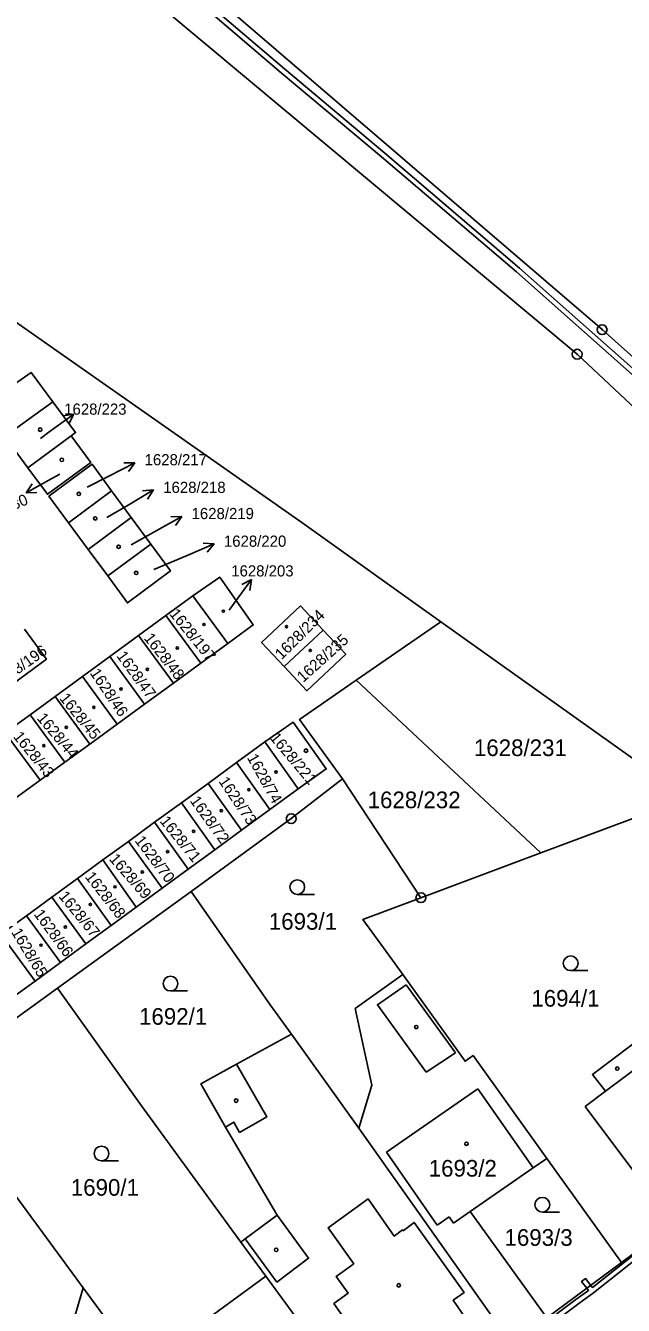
# Model space of a CAD drawing. Extents: x -644096 to -634268, y -1141430 to -1133463.
# Drawn here: x -638297.1 to -638236.1, y -1138594 to -1138463.5 of the extents above; entities that cross this region are included whole.
import ezdxf

# ---------------------------------------------------------------- set-up
doc = ezdxf.new("R2010")
doc.units = 0
for name, color, linetype in [('_CIVIL_CONSTRUCTION', 7, 'Continuous'), ('B_Hranice _3D', 7, 'Continuous'), ('M_Svah_Nasyp', 7, 'Continuous'), ('M_Svah_Zarez', 7, 'Continuous'), ('svrsek_osa_sjezdy', 7, 'Continuous'), ('svrsek_osa_terminal_VRT', 7, 'Continuous'), ('svrsek_osa_VRT', 7, 'Continuous'), ('svrsek_popisy_VRT', 7, 'Continuous'), ('terminal_VRT', 7, 'Continuous')]:
    doc.layers.add(name, color=color, linetype=linetype)

msp = doc.modelspace()

# ---------------------------------------------------------------- linework, layer by layer
at = {"layer": '_CIVIL_CONSTRUCTION'}
for centre, radius in [((-638238.3, -1138494.51), 0.5), ((-638238.3, -1138494.51), 0.0303), ((-638240.85, -1138497.02), 0.5), ((-638240.85, -1138497.02), 0.0303), ((-638270.02, -1138544.39), 0.5), ((-638270.02, -1138544.39), 0.0303), ((-638256.79, -1138552.46), 0.5), ((-638256.79, -1138552.46), 0.0303)]:
    msp.add_circle(centre, radius, dxfattribs=at)
at = {"layer": 'B_Hranice _3D'}
for points in [[(-638284.38, -1138456.9), (-638271.03, -1138468.3), (-638260.8, -1138476.9), (-638247.05, -1138488.62), (-638234.62, -1138499.64)], [(-638234.3, -1138499.26), (-638246.73, -1138488.24), (-638260.48, -1138476.52), (-638270.71, -1138467.92), (-638284.06, -1138456.52)], [(-638211.72, -1138594.98), (-638212.82, -1138593.74), (-638214.17, -1138592.44), (-638214.71, -1138592.57), (-638218.11, -1138588.92), (-638218.89, -1138588.33), (-638218.79, -1138588.18), (-638219.15, -1138587.8), (-638219.32, -1138588.06), (-638220.46, -1138587.5), (-638224.57, -1138586.54), (-638229.91, -1138586.35), (-638231.82, -1138587.05), (-638234.8, -1138588.72), (-638234.87, -1138588.59), (-638235.28, -1138588.89), (-638235.22, -1138588.99), (-638239.3, -1138592.22), (-638239.46, -1138592.01), (-638239.86, -1138592.3), (-638239.69, -1138592.52), (-638240.98, -1138593.46), (-638244.95, -1138596.45)], [(-638244.65, -1138596.85), (-638240.68, -1138593.86), (-638239.19, -1138592.77), (-638234.76, -1138589.27), (-638231.62, -1138587.51), (-638229.83, -1138586.85), (-638224.63, -1138587.04), (-638220.62, -1138587.98), (-638219.36, -1138588.59), (-638217.22, -1138590.2), (-638214.36, -1138592.95), (-638213.18, -1138594.08)]]:
    msp.add_lwpolyline(points, dxfattribs=at)
msp.add_lwpolyline([(-638239.46, -1138592.01), (-638239.99, -1138591.31), (-638240.39, -1138591.61), (-638239.86, -1138592.3)], close=True, dxfattribs=at)
at = {"layer": 'M_Svah_Nasyp'}
for p, q in [((-638258.3, -1138561.35), (-638253.26, -1138568.27)), ((-638256.26, -1138570.24), (-638253.26, -1138568.27)), ((-638237.96, -1138572.21), (-638233.94, -1138569.2)), ((-638259.07, -1138577.57), (-638250.98, -1138571.95)), ((-638250.98, -1138571.95), (-638245.32, -1138580.02)), ((-638260.29, -1138578.42), (-638259.07, -1138577.57)), ((-638255.12, -1138585.86), (-638260.29, -1138578.42)), ((-638255.12, -1138585.86), (-638253.9, -1138585.01)), ((-638253.9, -1138585.01), (-638253.45, -1138585.66)), ((-638251.75, -1138584.48), (-638253.45, -1138585.66))]:
    msp.add_line(p, q, dxfattribs=at)
for points in [[(-638256.26, -1138570.24), (-638261.23, -1138563.37), (-638258.3, -1138561.35)], [(-638275.61, -1138569.45), (-638272.49, -1138574.8), (-638275.29, -1138576.4)], [(-638275.29, -1138576.4), (-638275.87, -1138575.35), (-638276.71, -1138575.85)], [(-638260.44, -1138601.32), (-638265.66, -1138593.86), (-638264.21, -1138592.81), (-638265.42, -1138591.09), (-638263.63, -1138589.8), (-638266.24, -1138586.13), (-638262.18, -1138583.18), (-638259.51, -1138586.97), (-638258.65, -1138586.34), (-638258.59, -1138586.44), (-638257.48, -1138585.59), (-638252.38, -1138592.73), (-638253.51, -1138593.52), (-638252.23, -1138595.35), (-638260.44, -1138601.32)], [(-638274.73, -1138587.27), (-638271.48, -1138591.66), (-638268.24, -1138589.24), (-638271.46, -1138584.83)]]:
    msp.add_lwpolyline(points, dxfattribs=at)
at = {"layer": 'M_Svah_Zarez'}
for centre, radius in [((-638295.63, -1138504.72), 0.175), ((-638293.42, -1138507.79), 0.175), ((-638291.68, -1138511.27), 0.175), ((-638290.01, -1138513.77), 0.175), ((-638287.62, -1138516.66), 0.175), ((-638285.83, -1138519.33), 0.175), ((-638276.93, -1138523.23), 0.117), ((-638278.92, -1138524.59), 0.117), ((-638270.5, -1138524.8), 0.117), ((-638281.64, -1138526.98), 0.117), ((-638268.07, -1138527.24), 0.117), ((-638284.68, -1138529.17), 0.117), ((-638287.37, -1138531.18), 0.117), ((-638290.15, -1138533.05), 0.117), ((-638292.97, -1138535.09), 0.117), ((-638295.25, -1138536.96), 0.117), ((-638268.51, -1138537.46), 0.175), ((-638271.56, -1138539.65), 0.117), ((-638274.34, -1138541.44), 0.117), ((-638277.16, -1138543.58), 0.117), ((-638279.98, -1138545.69), 0.117), ((-638282.63, -1138547.76), 0.117), ((-638285.21, -1138549.83), 0.117), ((-638287.98, -1138551.35), 0.117), ((-638290.5, -1138553.15), 0.117), ((-638293.05, -1138555.46), 0.117), ((-638295.53, -1138557.3), 0.117), ((-638257.26, -1138565.66), 0.175), ((-638236.76, -1138569.89), 0.175), ((-638275.63, -1138573.16), 0.175), ((-638252.14, -1138577.56), 0.175), ((-638271.55, -1138588.38), 0.175), ((-638259.05, -1138592), 0.175)]:
    msp.add_circle(centre, radius, dxfattribs=at)
at = {"layer": 'svrsek_osa_sjezdy'}
for p, q in [((-638269.4, -1138552.13), (-638267.65, -1138552.13)), ((-638241.51, -1138559.9), (-638239.76, -1138559.9)), ((-638282.33, -1138561.97), (-638280.58, -1138561.97)), ((-638289.37, -1138579.3), (-638287.62, -1138579.3)), ((-638244.4, -1138584.53), (-638242.65, -1138584.53))]:
    msp.add_line(p, q, dxfattribs=at)
for centre in [(-638269.4, -1138551.38), (-638241.51, -1138559.15), (-638282.33, -1138561.22), (-638289.37, -1138578.55), (-638244.4, -1138583.78)]:
    msp.add_circle(centre, 0.75, dxfattribs=at)
at = {"layer": 'svrsek_osa_terminal_VRT'}
msp.add_arc((-642050.26, -1145189.6), 8802.25, 41.413152, 75.317049, dxfattribs=at)
at = {"layer": 'svrsek_popisy_VRT'}
for p, q in [((-638294.61, -1138504.88), (-638292.18, -1138503.12)), ((-638292.18, -1138503.12), (-638293.29, -1138503.3)), ((-638292.18, -1138503.12), (-638292.7, -1138504.11)), ((-638295.6, -1138505.61), (-638294.61, -1138504.88)), ((-638288.63, -1138509.45), (-638285.96, -1138508.09)), ((-638285.96, -1138508.09), (-638287.08, -1138508.1)), ((-638285.96, -1138508.09), (-638286.62, -1138508.99)), ((-638293.63, -1138509.26), (-638294.44, -1138509.7)), ((-638290.84, -1138510.59), (-638288.63, -1138509.45)), ((-638294.44, -1138509.7), (-638297.07, -1138511.16)), ((-638297.07, -1138511.16), (-638296.43, -1138510.23)), ((-638286.65, -1138512.41), (-638284.08, -1138510.86)), ((-638284.08, -1138510.86), (-638285.19, -1138510.95)), ((-638284.08, -1138510.86), (-638284.68, -1138511.81)), ((-638297.07, -1138511.16), (-638295.95, -1138511.11)), ((-638288.82, -1138513.69), (-638286.65, -1138512.41)), ((-638283.8, -1138515.03), (-638281.18, -1138513.57)), ((-638281.18, -1138513.57), (-638282.29, -1138513.62)), ((-638281.18, -1138513.57), (-638281.81, -1138514.5)), ((-638286.34, -1138516.45), (-638283.8, -1138515.03)), ((-638280.64, -1138517.54), (-638277.88, -1138516.37)), ((-638277.88, -1138516.37), (-638278.99, -1138516.3)), ((-638277.88, -1138516.37), (-638278.6, -1138517.22)), ((-638284.03, -1138518.97), (-638280.64, -1138517.54)), ((-638275.82, -1138522.43), (-638274.06, -1138520)), ((-638274.06, -1138520), (-638275.05, -1138520.52)), ((-638274.06, -1138520), (-638274.24, -1138521.11)), ((-638276.33, -1138523.12), (-638275.82, -1138522.43))]:
    msp.add_line(p, q, dxfattribs=at)
at = {"layer": 'terminal_VRT'}
for p, q in [((-638299.23, -1138505.42), (-638294.34, -1138501.88)), ((-638299.23, -1138505.42), (-638296.89, -1138508.6)), ((-638296.89, -1138508.6), (-638292.46, -1138505.34)), ((-638292.75, -1138514.21), (-638288.34, -1138510.95)), ((-638286.34, -1138513.67), (-638288.34, -1138510.95)), ((-638292.75, -1138514.21), (-638290.74, -1138516.93)), ((-638290.74, -1138516.93), (-638286.34, -1138513.67)), ((-638284.35, -1138516.38), (-638286.34, -1138513.67)), ((-638290.74, -1138516.93), (-638288.74, -1138519.64)), ((-638288.74, -1138519.64), (-638284.35, -1138516.38)), ((-638280.04, -1138521.66), (-638282.8, -1138523.67)), ((-638276.49, -1138526.53), (-638280.04, -1138521.66)), ((-638285.58, -1138525.7), (-638282.8, -1138523.67)), ((-638282.8, -1138523.67), (-638279.25, -1138528.54)), ((-638270.73, -1138528.89), (-638266.76, -1138525.16)), ((-638254.75, -1138524.31), (-638263.4, -1138530.28)), ((-638229.58, -1138542.27), (-638254.75, -1138524.31)), ((-638288.53, -1138527.86), (-638285.58, -1138525.7)), ((-638282.04, -1138530.57), (-638285.58, -1138525.7)), ((-638279.25, -1138528.54), (-638276.49, -1138526.53)), ((-638291.32, -1138529.9), (-638288.53, -1138527.86)), ((-638284.99, -1138532.72), (-638288.53, -1138527.86)), ((-638279.25, -1138528.54), (-638282.04, -1138530.57)), ((-638294.11, -1138531.94), (-638291.32, -1138529.9)), ((-638287.78, -1138534.76), (-638291.32, -1138529.9)), ((-638263.4, -1138530.28), (-638244.56, -1138547.88)), ((-638282.04, -1138530.57), (-638284.99, -1138532.72)), ((-638296.65, -1138533.79), (-638294.11, -1138531.94)), ((-638290.57, -1138536.79), (-638294.11, -1138531.94)), ((-638284.99, -1138532.72), (-638287.78, -1138534.76)), ((-638299.18, -1138535.64), (-638296.65, -1138533.79)), ((-638293.1, -1138538.63), (-638296.65, -1138533.79)), ((-638295.63, -1138540.47), (-638299.18, -1138535.64)), ((-638287.78, -1138534.76), (-638290.57, -1138536.79)), ((-638290.57, -1138536.79), (-638293.1, -1138538.63)), ((-638275.6, -1138538.68), (-638272.7, -1138536.57)), ((-638272.7, -1138536.57), (-638269.31, -1138541.36)), ((-638293.1, -1138538.63), (-638295.63, -1138540.47)), ((-638278.5, -1138540.8), (-638275.6, -1138538.68)), ((-638272.2, -1138543.47), (-638275.6, -1138538.68)), ((-638295.63, -1138540.47), (-638298.23, -1138542.37)), ((-638281.21, -1138542.77), (-638278.5, -1138540.8)), ((-638275.08, -1138545.58), (-638278.5, -1138540.8)), ((-638264.8, -1138540.32), (-638256.79, -1138552.46)), ((-638269.31, -1138541.36), (-638272.2, -1138543.47)), ((-638229.58, -1138542.27), (-638244.56, -1138547.88)), ((-638283.95, -1138544.77), (-638281.21, -1138542.77)), ((-638277.81, -1138547.57), (-638281.21, -1138542.77)), ((-638272.2, -1138543.47), (-638275.08, -1138545.58)), ((-638286.62, -1138546.71), (-638283.95, -1138544.77)), ((-638280.53, -1138549.56), (-638283.95, -1138544.77)), ((-638275.08, -1138545.58), (-638277.81, -1138547.57)), ((-638289.22, -1138548.6), (-638286.62, -1138546.71)), ((-638283.18, -1138551.49), (-638286.62, -1138546.71)), ((-638291.82, -1138550.5), (-638289.22, -1138548.6)), ((-638285.83, -1138553.43), (-638289.22, -1138548.6)), ((-638277.81, -1138547.57), (-638280.53, -1138549.56)), ((-638256.79, -1138552.46), (-638244.56, -1138547.88)), ((-638280.53, -1138549.56), (-638283.18, -1138551.49)), ((-638294.42, -1138552.4), (-638291.82, -1138550.5)), ((-638288.39, -1138555.3), (-638291.82, -1138550.5)), ((-638297.02, -1138554.3), (-638294.42, -1138552.4)), ((-638290.96, -1138557.18), (-638294.42, -1138552.4)), ((-638280.23, -1138551.83), (-638293.85, -1138561.68)), ((-638283.18, -1138551.49), (-638285.83, -1138553.43)), ((-638285.83, -1138553.43), (-638288.39, -1138555.3)), ((-638299.63, -1138556.19), (-638297.02, -1138554.3)), ((-638293.55, -1138559.07), (-638297.02, -1138554.3)), ((-638288.39, -1138555.3), (-638290.96, -1138557.18)), ((-638296.14, -1138560.96), (-638299.63, -1138556.19)), ((-638290.96, -1138557.18), (-638293.55, -1138559.07)), ((-638293.55, -1138559.07), (-638296.14, -1138560.96)), ((-638258.62, -1138560.29), (-638259.41, -1138559.2)), ((-638293.85, -1138561.68), (-638300.13, -1138566.24)), ((-638296.14, -1138560.96), (-638298.69, -1138562.82)), ((-638270, -1138566.39), (-638263.13, -1138575.97)), ((-638247.52, -1138598), (-638263.13, -1138575.97)), ((-638236.34, -1138589.68), (-638243.94, -1138579.07)), ((-638236.34, -1138589.68), (-638225.14, -1138581.35)), ((-638272.59, -1138591.07), (-638275.14, -1138587.58)), ((-638243.93, -1138595.33), (-638236.34, -1138589.68)), ((-638285.32, -1138600.32), (-638272.59, -1138591.07)), ((-638260.79, -1138607.22), (-638272.59, -1138591.07)), ((-638295.85, -1138608.01), (-638291.23, -1138592.25)), ((-638285.32, -1138600.32), (-638291.23, -1138592.25))]:
    msp.add_line(p, q, dxfattribs=at)
for points in [[(-638363.41, -1138447.7), (-638361.13, -1138444.01), (-638351.84, -1138429.19), (-638344.75, -1138422.33), (-638338.92, -1138415.41), (-638314.95, -1138437.44), (-638290.08, -1138456.17), (-638287.53, -1138458.01), (-638240.85, -1138497.02), (-638224.51, -1138512.36), (-638195.25, -1138535.62), (-638170.29, -1138556.04), (-638149.38, -1138571.6)], [(-638254.75, -1138524.31), (-638268.93, -1138514.2), (-638315.88, -1138481.3), (-638363.41, -1138447.7)], [(-638286.96, -1138452.88), (-638284.95, -1138454.44), (-638238.3, -1138494.51), (-638228.65, -1138503.14)], [(-638294.34, -1138501.88), (-638296.55, -1138498.88), (-638298.25, -1138500.09)], [(-638292.46, -1138505.34), (-638292.02, -1138505.02), (-638294.34, -1138501.88)], [(-638296.89, -1138508.6), (-638294.89, -1138511.31), (-638290.47, -1138508.05), (-638292.46, -1138505.34)], [(-638288.34, -1138510.95), (-638290.32, -1138508.25), (-638294.74, -1138511.51), (-638292.75, -1138514.21)], [(-638288.74, -1138519.64), (-638286.72, -1138522.38), (-638282.34, -1138519.12), (-638284.35, -1138516.38)], [(-638276.49, -1138526.53), (-638273.89, -1138524.64), (-638277.31, -1138519.77), (-638280.04, -1138521.66)], [(-638266.76, -1138525.16), (-638269.06, -1138522.7), (-638273.04, -1138526.42), (-638270.73, -1138528.89)], [(-638299.82, -1138531.67), (-638294.98, -1138528.12), (-638297.23, -1138525.05)], [(-638270.73, -1138528.89), (-638268.44, -1138531.35), (-638264.45, -1138527.63), (-638266.76, -1138525.16)], [(-638264.8, -1138540.32), (-638269.17, -1138534.28), (-638263.4, -1138530.28)], [(-638269.31, -1138541.36), (-638266.44, -1138539.33), (-638269.83, -1138534.54), (-638272.7, -1138536.57)], [(-638280.23, -1138551.83), (-638270.02, -1138544.39), (-638264.8, -1138540.32)], [(-638280.23, -1138551.83), (-638272.16, -1138563.38), (-638270, -1138566.39)], [(-638259.41, -1138559.2), (-638262.7, -1138554.67), (-638256.79, -1138552.46)], [(-638258.62, -1138560.29), (-638263.51, -1138563.77), (-638261.79, -1138571.58), (-638263.13, -1138575.97)], [(-638243.94, -1138579.07), (-638251.47, -1138568.56), (-638252.29, -1138569.14), (-638258.62, -1138560.29)], [(-638275.14, -1138587.58), (-638285.29, -1138573.7), (-638293.85, -1138561.68)], [(-638240.02, -1138573.75), (-638233.73, -1138582.15), (-638224.46, -1138575.21), (-638230.75, -1138566.81), (-638232.04, -1138565.08), (-638235.26, -1138567.48), (-638239.29, -1138570.5), (-638237.96, -1138572.21), (-638240.02, -1138573.75)], [(-638275.14, -1138587.58), (-638274.73, -1138587.27), (-638271.46, -1138584.83), (-638276.71, -1138575.85), (-638279.23, -1138571.43), (-638275.61, -1138569.45), (-638270, -1138566.39)], [(-638291.23, -1138592.25), (-638301.1, -1138578.85), (-638306.77, -1138571.06)], [(-638243.93, -1138595.33), (-638251.75, -1138584.48), (-638245.32, -1138580.02), (-638243.94, -1138579.07)]]:
    msp.add_lwpolyline(points, dxfattribs=at)

# ---------------------------------------------------------------- texts
at = {"layer": 'svrsek_osa_VRT'}
for s, height, p in [('1628/223', 1.139, (-638293.17, -1138503.19)), ('1628/217', 1.14, (-638284.97, -1138508.35)), ('1628/218', 1.14, (-638283.07, -1138511.17)), ('1628/219', 1.14, (-638280.18, -1138513.84)), ('1628/220', 1.14, (-638276.88, -1138516.66)), ('1628/203', 1.139, (-638276.13, -1138519.69)), ('1628/231', 1.7, (-638251.38, -1138538.01)), ('1628/232', 1.7, (-638262.22, -1138543.33)), ('1693/1', 1.7, (-638272.3, -1138555.72)), ('1694/1', 1.7, (-638245.52, -1138563.57)), ('1692/1', 1.7, (-638285.54, -1138565.42)), ('1693/2', 1.7, (-638255.99, -1138580.91)), ('1690/1', 1.7, (-638292.5, -1138582.86)), ('1693/3', 1.7, (-638248.26, -1138587.97))]:
    msp.add_text(s, height=height, dxfattribs=at).set_placement(p)
for s, height, rotation, p in [('1628/230', 1.14, 23, (-638302.61, -1138514.76)), ('1628/197', 1.14, 309, (-638282.5, -1138523.53)), ('1628/234', 1.14, 45, (-638271, -1138528.25)), ('1628/48', 1.14, 308, (-638285.1, -1138526)), ('1628/235', 1.14, 42, (-638268.8, -1138530.56)), ('1628/196', 1.14, 35, (-638300.01, -1138531.17)), ('1628/47', 1.14, 306, (-638287.89, -1138527.8)), ('1628/46', 1.14, 304, (-638290.6, -1138529.54)), ('1628/45', 1.14, 309, (-638293.72, -1138532.14)), ('1628/44', 1.14, 310, (-638296.03, -1138534.18)), ('1628/43', 1.14, 309, (-638298.44, -1138536.05)), ('1628/221', 1.139, 310, (-638272.26, -1138536.18)), ('1628/74', 1.14, 299, (-638274.56, -1138538.16)), ('1628/73', 1.14, 304, (-638277.47, -1138540.58)), ('1628/72', 1.14, 306, (-638280.4, -1138542.58)), ('1628/71', 1.14, 309, (-638283.48, -1138544.67)), ('1628/70', 1.14, 307, (-638286.03, -1138546.65)), ('1628/69', 1.14, 311, (-638288.65, -1138548.55)), ('1628/68', 1.14, 308, (-638291.11, -1138550.34)), ('1628/67', 1.14, 309, (-638293.8, -1138552.34)), ('1628/66', 1.14, 306, (-638296.32, -1138554.15)), ('1628/65', 1.14, 301, (-638298.61, -1138555.97))]:
    msp.add_text(s, height=height, rotation=rotation, dxfattribs=at).set_placement(p)

doc.saveas('drawing.dxf')
